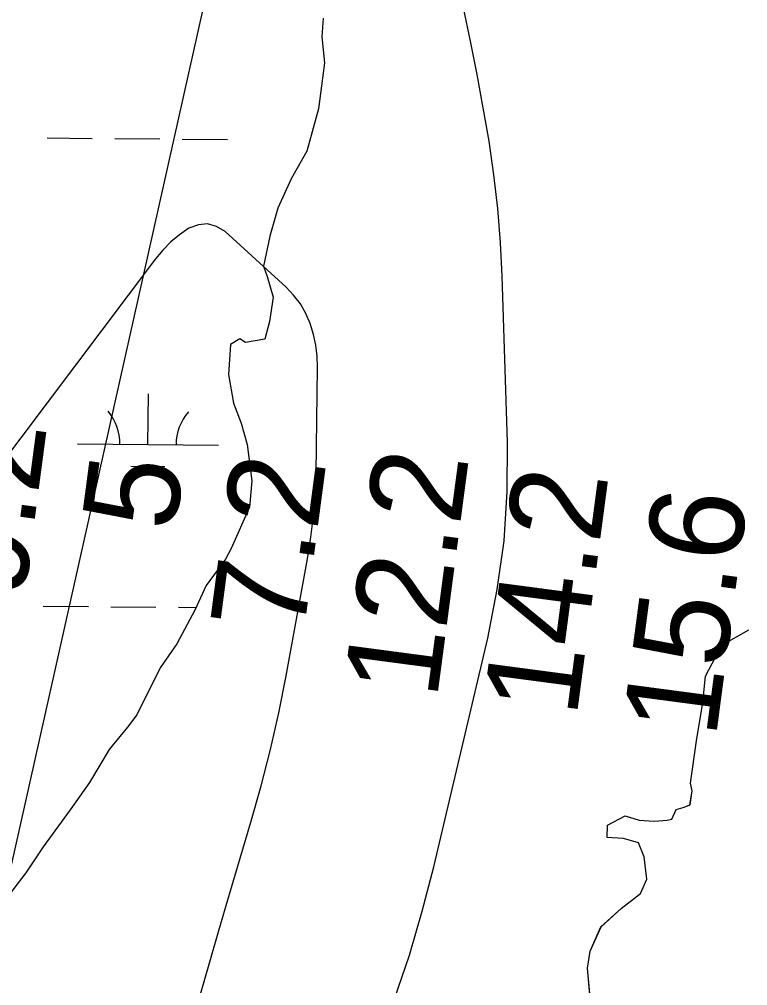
# Model space of a CAD drawing. Extents: x 3271442 to 3309282, y 752266 to 777610.
# Drawn here: x 3285104 to 3285621, y 761932 to 762619 of the extents above; entities that cross this region are included whole.
import ezdxf

# ---------------------------------------------------------------- set-up
doc = ezdxf.new("R2010")
doc.units = 0
for name, color, linetype in [('V-RIVR-RANG', 7, 'Continuous'), ('V-SITE-VEGE', 7, 'Continuous'), ('V-TOPO-DPTH', 7, 'Continuous'), ('V-TOPO-MINR', 7, 'Continuous'), ('V-TOPO-SHOR', 7, 'Continuous'), ('V-WETL-SWMP', 7, 'Continuous')]:
    doc.layers.add(name, color=color, linetype=linetype)

msp = doc.modelspace()

# ---------------------------------------------------------------- linework, layer by layer
at = {"layer": 'V-SITE-VEGE'}
for p, q in [((3285319.37, 762619.54), (3285318.58, 762606.31)), ((3285318.58, 762606.31), (3285320.33, 762587.94)), ((3285320.33, 762587.94), (3285316.14, 762555.25)), ((3285316.14, 762555.25), (3285307.93, 762525.16)), ((3285307.93, 762525.16), (3285296.81, 762505.36)), ((3285296.81, 762505.36), (3285287.17, 762484.46)), ((3285287.17, 762484.46), (3285281.57, 762464.65)), ((3285281.57, 762464.65), (3285277.06, 762443.35)), ((3285277.06, 762443.35), (3285279.6, 762435.99)), ((3285279.6, 762435.99), (3285283.95, 762421.28)), ((3285283.95, 762421.28), (3285281.3, 762404.02)), ((3285281.3, 762404.02), (3285277.94, 762391.54)), ((3285253.67, 762387.61), (3285252.1, 762366.3)), ((3285260.3, 762391.62), (3285253.67, 762387.61)), ((3285264.33, 762389.03), (3285260.3, 762391.62)), ((3285277.94, 762391.54), (3285264.33, 762389.03)), ((3285252.1, 762366.3), (3285255.69, 762346.07)), ((3285255.69, 762346.07), (3285261.14, 762331.72)), ((3285261.14, 762331.72), (3285265.48, 762316.63)), ((3285265.48, 762316.63), (3285268.67, 762290.9)), ((3285268.67, 762290.9), (3285267.12, 762272.17)), ((3285267.12, 762272.17), (3285254.12, 762242.83)), ((3285254.12, 762242.83), (3285250.05, 762235.13)), ((3285250.05, 762235.13), (3285236.37, 762216.45)), ((3285236.37, 762216.45), (3285228.21, 762198.85)), ((3285228.21, 762198.85), (3285215.61, 762175.02)), ((3285215.61, 762175.02), (3285203.77, 762157.81)), ((3285203.77, 762157.81), (3285187.09, 762124.44)), ((3285187.09, 762124.44), (3285180.44, 762115.65)), ((3285180.44, 762115.65), (3285167.51, 762099.91)), ((3285167.51, 762099.91), (3285153.44, 762076.46)), ((3285153.44, 762076.46), (3285139.76, 762057.04)), ((3285139.76, 762057.04), (3285120.53, 762030.67)), ((3285120.53, 762030.67), (3285108.33, 762012.35)), ((3285108.33, 762012.35), (3285089.48, 761988.19))]:
    msp.add_line(p, q, dxfattribs=at)
msp.add_lwpolyline([(3285509.9, 761915.02), (3285507.09, 761944.43), (3285508.98, 761956.55), (3285516.78, 761973.78), (3285531.16, 761986.94), (3285544.81, 761997.54), (3285549.26, 762007.81), (3285547.49, 762023.62), (3285543.5, 762033.56), (3285532.85, 762036.54), (3285521.1, 762037.33), (3285521.5, 762046.15), (3285534.03, 762052.7), (3285543.94, 762049.72), (3285554.59, 762048.94), (3285563.78, 762049.63), (3285567.09, 762050.35), (3285570.06, 762057.32), (3285575.21, 762058.77), (3285580, 762060.58), (3285581.51, 762070.5), (3285580.43, 762076.02), (3285584.61, 762106.13), (3285589.14, 762133.3), (3285591.06, 762152.03), (3285602.55, 762174.03), (3285621.7, 762184.96)], dxfattribs=at)
at = {"layer": 'V-TOPO-DPTH'}
for points in [[(3285248.11, 762689.79), (3284865.15, 760978.94)], [(3285370.19, 761922.74), (3285380.66, 761953.65), (3285389.76, 761984.98), (3285397.96, 762016.6), (3285436.31, 762179.11), (3285443.01, 762213.58), (3285447.89, 762248.24), (3285450.02, 762283.17), (3285450.31, 762318.29), (3285446.64, 762436.19), (3285445.41, 762460.27), (3285443.55, 762484.3), (3285440.75, 762508.23), (3285437.31, 762532.1), (3285433.19, 762555.89), (3285428.81, 762579.62), (3285424.04, 762603.28), (3285419.01, 762626.89)]]:
    msp.add_lwpolyline(points, dxfattribs=at)
at = {"layer": 'V-TOPO-MINR'}
for points in [[(3285370.19, 761922.74), (3285380.66, 761953.65), (3285389.76, 761984.98), (3285397.96, 762016.6), (3285436.31, 762179.11), (3285443.01, 762213.58), (3285447.89, 762248.24), (3285450.02, 762283.17), (3285450.31, 762318.29), (3285446.64, 762436.19), (3285445.41, 762460.27), (3285443.55, 762484.3), (3285440.75, 762508.23), (3285437.31, 762532.1), (3285433.19, 762555.89), (3285428.81, 762579.62), (3285424.04, 762603.28), (3285419.01, 762626.89)], [(3285218.5, 761878.56), (3285237.89, 761945.66), (3285245.36, 761971.35), (3285252.88, 761997.03), (3285260.48, 762022.68), (3285268.13, 762048.32), (3285275.38, 762074.06), (3285282.07, 762099.93), (3285287.89, 762126.01), (3285293.14, 762152.22), (3285308.39, 762235.48), (3285310.77, 762250.67), (3285312.65, 762265.91), (3285313.76, 762281.22), (3285314.37, 762296.58), (3285315.42, 762371.34), (3285315.1, 762379.29), (3285314.23, 762387.15), (3285312.53, 762394.88), (3285310.27, 762402.51), (3285307.08, 762409.74), (3285303.25, 762416.54), (3285298.48, 762422.72), (3285293.06, 762428.47), (3285249.95, 762467.98), (3285243.76, 762471.63), (3285237.41, 762473.52), (3285230.82, 762472.79), (3285224.08, 762470.32), (3285217.48, 762465.63), (3285211.27, 762460.52), (3285205.65, 762454.76), (3285200.43, 762448.57), (3285085.05, 762295.53)]]:
    msp.add_lwpolyline(points, dxfattribs=at)
at = {"layer": 'V-TOPO-SHOR'}
for points in [[(3285319.37, 762619.54), (3285318.58, 762606.32), (3285320.33, 762587.94)], [(3285320.33, 762587.94), (3285316.14, 762555.25), (3285307.93, 762525.16), (3285296.81, 762505.36), (3285287.17, 762484.46), (3285281.57, 762464.65), (3285277.06, 762443.35), (3285279.6, 762435.99), (3285283.95, 762421.28), (3285281.3, 762404.02), (3285277.94, 762391.54), (3285264.33, 762389.03), (3285260.3, 762391.62), (3285253.67, 762387.61), (3285252.1, 762366.3), (3285255.69, 762346.07), (3285261.14, 762331.72), (3285265.48, 762316.63), (3285268.67, 762290.9), (3285267.12, 762272.17), (3285254.12, 762242.83), (3285250.05, 762235.13), (3285236.37, 762216.45), (3285228.21, 762198.85), (3285215.61, 762175.02), (3285203.77, 762157.81), (3285187.09, 762124.44), (3285180.44, 762115.65), (3285167.51, 762099.91), (3285153.44, 762076.46), (3285139.76, 762057.04), (3285120.53, 762030.67), (3285108.33, 762012.35), (3285089.48, 761988.19)]]:
    msp.add_lwpolyline(points, dxfattribs=at)
at = {"layer": 'V-WETL-SWMP'}
for p, q in [((3285319.37, 762619.54), (3285318.58, 762606.32)), ((3285318.58, 762606.32), (3285320.33, 762587.94)), ((3285320.33, 762587.94), (3285316.14, 762555.25)), ((3285316.14, 762555.25), (3285307.93, 762525.16)), ((3285123.4, 762534.43), (3285155.4, 762534.17)), ((3285171.4, 762534.03), (3285203.4, 762533.77)), ((3285219.4, 762533.64), (3285251.39, 762533.38)), ((3285307.93, 762525.16), (3285296.82, 762505.37)), ((3285296.82, 762505.37), (3285287.17, 762484.46)), ((3285287.17, 762484.46), (3285281.57, 762464.65)), ((3285281.57, 762464.65), (3285277.06, 762443.35)), ((3285277.06, 762443.35), (3285279.6, 762435.99)), ((3285279.6, 762435.99), (3285283.95, 762421.28)), ((3285283.95, 762421.28), (3285281.3, 762404.02)), ((3285281.3, 762404.02), (3285277.94, 762391.54)), ((3285253.67, 762387.61), (3285252.1, 762366.3)), ((3285260.3, 762391.62), (3285253.67, 762387.61)), ((3285264.33, 762389.03), (3285260.3, 762391.62)), ((3285277.94, 762391.54), (3285264.33, 762389.03)), ((3285252.1, 762366.3), (3285255.69, 762346.08)), ((3285195.02, 762316.59), (3285195.31, 762352.59)), ((3285255.69, 762346.08), (3285261.14, 762331.72)), ((3285261.14, 762331.72), (3285265.48, 762316.64)), ((3285145.02, 762317), (3285245.01, 762316.18)), ((3285265.48, 762316.64), (3285268.67, 762290.9)), ((3285182.89, 762301.26), (3285206.89, 762301.06)), ((3285268.67, 762290.9), (3285267.12, 762272.17)), ((3285267.12, 762272.17), (3285254.13, 762242.83)), ((3285254.13, 762242.83), (3285250.05, 762235.13)), ((3285250.05, 762235.13), (3285236.37, 762216.45)), ((3285236.37, 762216.45), (3285228.21, 762198.85)), ((3285120.66, 762201.77), (3285152.66, 762201.5)), ((3285168.66, 762201.37), (3285200.66, 762201.11)), ((3285228.21, 762198.85), (3285215.61, 762175.02)), ((3285216.66, 762200.98), (3285229.15, 762200.87)), ((3285602.55, 762174.03), (3285621.7, 762184.96)), ((3285215.61, 762175.02), (3285203.77, 762157.81)), ((3285591.06, 762152.03), (3285602.55, 762174.03)), ((3285203.77, 762157.81), (3285187.09, 762124.44)), ((3285589.14, 762133.3), (3285591.06, 762152.03)), ((3285584.61, 762106.13), (3285589.14, 762133.3)), ((3285187.09, 762124.44), (3285180.44, 762115.65)), ((3285180.44, 762115.65), (3285167.51, 762099.91)), ((3285580.43, 762076.02), (3285584.61, 762106.13)), ((3285167.51, 762099.91), (3285153.44, 762076.46)), ((3285153.44, 762076.46), (3285139.76, 762057.04)), ((3285581.51, 762070.5), (3285580.43, 762076.02)), ((3285579.99, 762060.58), (3285581.51, 762070.5)), ((3285570.06, 762057.32), (3285575.21, 762058.77)), ((3285575.21, 762058.77), (3285579.99, 762060.58)), ((3285139.76, 762057.04), (3285120.53, 762030.67)), ((3285521.51, 762046.15), (3285534.03, 762052.7)), ((3285534.03, 762052.7), (3285543.94, 762049.72)), ((3285567.09, 762050.35), (3285570.06, 762057.32)), ((3285521.1, 762037.33), (3285521.51, 762046.15)), ((3285543.94, 762049.72), (3285554.59, 762048.94)), ((3285554.59, 762048.94), (3285563.78, 762049.63)), ((3285563.78, 762049.63), (3285567.09, 762050.35)), ((3285532.85, 762036.54), (3285521.1, 762037.33)), ((3285120.53, 762030.67), (3285108.33, 762012.35)), ((3285543.5, 762033.56), (3285532.85, 762036.54)), ((3285547.49, 762023.62), (3285543.5, 762033.56)), ((3285549.26, 762007.81), (3285547.49, 762023.62)), ((3285108.33, 762012.35), (3285089.48, 761988.19)), ((3285544.81, 761997.54), (3285549.26, 762007.81)), ((3285531.16, 761986.94), (3285544.81, 761997.54)), ((3285516.77, 761973.78), (3285531.16, 761986.94)), ((3285508.98, 761956.54), (3285516.77, 761973.78)), ((3285507.09, 761944.43), (3285508.98, 761956.54)), ((3285509.9, 761915.02), (3285507.09, 761944.43))]:
    msp.add_line(p, q, dxfattribs=at)
for centre, start, end in [((3285139.78, 762317.52), 358.75626, 40.29991), ((3285250.26, 762316.61), 138.75625, 180.29991)]:
    msp.add_arc(centre, 35.25, start, end, dxfattribs=at)

# ---------------------------------------------------------------- texts
at = {"layer": 'V-RIVR-RANG'}
for s, p in [('9.2', (3285107.05, 762206.4)), ('7.2', (3285305.38, 762180.63)), ('12.2', (3285400.18, 762134.79)), ('5', (3285214.21, 762253.92)), ('14.2', (3285499.35, 762121.91)), ('15.6', (3285598.27, 762107.19))]:
    msp.add_text(s, height=67, rotation=82.45833, dxfattribs=at).set_placement(p)

doc.saveas('drawing.dxf')
